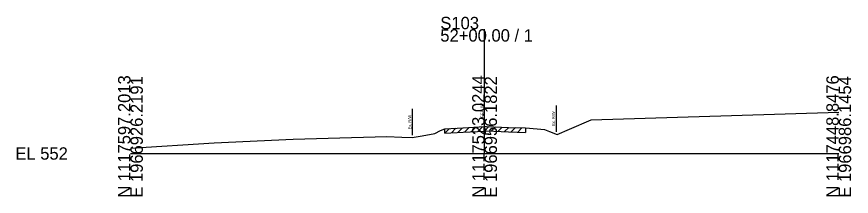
# Model space of a CAD drawing. Extents: x -26 to 163, y -10 to 24018.
# Drawn here: x -25.7 to 162.8, y 1490.3 to 1531 of the extents above; entities that cross this region are included whole.
import ezdxf

# ---------------------------------------------------------------- set-up
doc = ezdxf.new("R2010")
doc.units = 0
for name, color, linetype in [('RD_GPK_XS_Cell', 7, 'Continuous'), ('RD_XS_ExGround', 7, 'Continuous'), ('RD_XS_ExPaveRet', 7, 'Continuous'), ('RD_XS_ExRW', 7, 'Continuous'), ('RD_XS_TX_Elev_EX', 7, 'Continuous')]:
    doc.layers.add(name, color=color, linetype=linetype)

msp = doc.modelspace()

# ---------------------------------------------------------------- linework, layer by layer
at = {"layer": 'RD_GPK_XS_Cell'}
for p, q in [((80, 1500), (80, 1528.11)), ((0, 1500), (80, 1500)), ((80, 1500), (160, 1500))]:
    msp.add_line(p, q, dxfattribs=at)
at = {"layer": 'RD_XS_ExGround'}
msp.add_lwpolyline([(0, 1501.19), (18.93, 1502.4), (36.78, 1503.22), (44.69, 1503.45), (57.92, 1503.85), (61.31, 1503.69), (63.67, 1503.61), (65.87, 1504), (68.79, 1504.51), (70.06, 1505.19), (70.99, 1505.61), (75.14, 1505.83), (80, 1506.07), (80.44, 1506.09), (85.43, 1505.91), (89.23, 1505.78), (91.9, 1505.56), (93.5, 1505.43), (94.7, 1504.97), (96.41, 1504.28), (99.19, 1505.49), (104.1, 1507.61), (135.79, 1508.61), (160, 1509.37)], dxfattribs=at)
at = {"layer": 'RD_XS_ExPaveRet'}
for p, q in [((70.99, 1504.61), (72.04, 1505.66)), ((70.99, 1504.61), (70.99, 1505.61)), ((70.99, 1504.61), (75.14, 1504.83)), ((72.49, 1504.69), (73.54, 1505.74)), ((73.99, 1504.77), (75.04, 1505.82)), ((75.14, 1504.83), (80, 1505.07)), ((75.49, 1504.84), (76.54, 1505.9)), ((76.99, 1504.92), (78.04, 1505.97)), ((78.49, 1504.99), (79.54, 1506.05)), ((79.99, 1505.07), (80.99, 1506.07)), ((80, 1505.07), (80.44, 1505.09)), ((80.44, 1505.09), (85.43, 1504.91)), ((81.49, 1505.05), (82.45, 1506.02)), ((82.99, 1505), (83.95, 1505.96)), ((84.49, 1504.94), (85.45, 1505.91)), ((85.43, 1504.91), (89.23, 1504.78)), ((85.99, 1504.89), (86.95, 1505.86)), ((87.49, 1504.84), (88.45, 1505.8)), ((89.23, 1505.78), (89.23, 1504.78))]:
    msp.add_line(p, q, dxfattribs=at)
at = {"layer": 'RD_XS_ExRW'}
for p, q in [((96.15, 1510.89), (96.15, 1504.89)), ((63.67, 1510.11), (63.67, 1504.11))]:
    msp.add_line(p, q, dxfattribs=at)

# ---------------------------------------------------------------- texts
at = {"layer": 'RD_GPK_XS_Cell'}
for s, p in [('S103', (70, 1528.11)), ('52+00.00 / 1', (70, 1525.31)), ('EL 552', (-26, 1498.6))]:
    msp.add_text(s, height=2.8, dxfattribs=at).set_placement(p)
for s, p in [('N 1117597.2013', (0, 1490)), ('E 1966926.2191', (2.8, 1490)), ('N 1117523.0244', (80, 1490)), ('E 1966956.1822', (82.8, 1490)), ('N 1117448.8476', (160, 1490)), ('E 1966986.1454', (162.8, 1490))]:
    msp.add_text(s, height=2.8, rotation=90, dxfattribs=at).set_placement(p)
at = {"layer": 'RD_XS_ExRW'}
for p in [(63.42, 1505.45), (95.9, 1506.23)]:
    msp.add_text('Ex. R/W ', height=0.65, rotation=90, dxfattribs=at).set_placement(p)
at = {"layer": 'RD_XS_TX_Elev_EX'}
msp.add_text('558.07', height=0.8, rotation=90, dxfattribs=at).set_placement((79.9, 1508.07))

doc.saveas('drawing.dxf')
